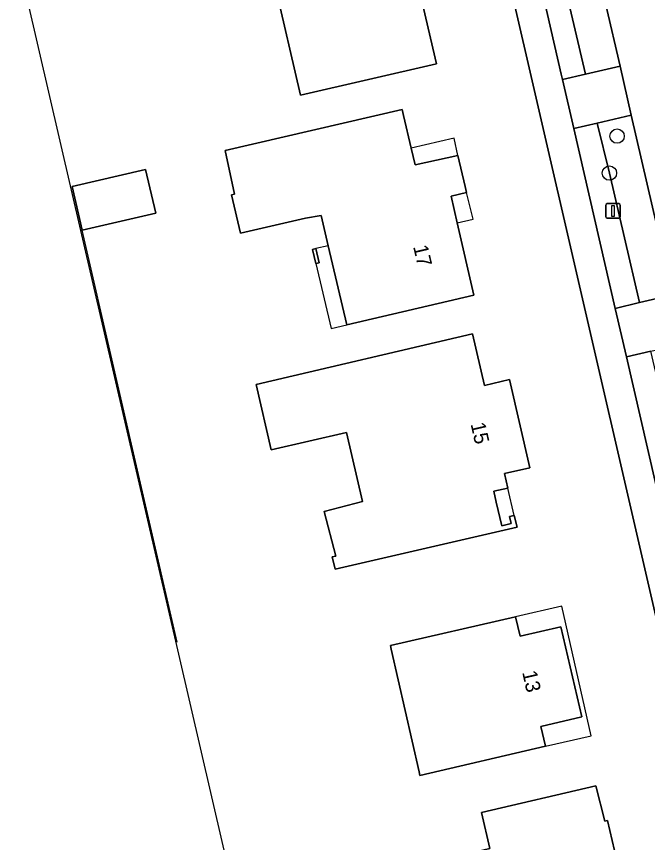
# Model space of a CAD drawing. Extents: x 156412 to 157779, y 382335 to 383768.
# Drawn here: x 156696.3 to 156739.3, y 382554.4 to 382610.8 of the extents above; entities that cross this region are included whole.
import ezdxf

# ---------------------------------------------------------------- set-up
doc = ezdxf.new("R2010")
doc.units = 0
for name, color, linetype in [('IMGEO_Berm_groen', 7, 'Continuous'), ('IMGEO_Boom', 7, 'Continuous'), ('IMGEO_Erf', 7, 'Continuous'), ('IMGEO_Hek', 7, 'Continuous'), ('IMGEO_Lichtmast', 7, 'Continuous'), ('IMGEO_Pand', 7, 'Continuous'), ('IMGEO_Pand_nummerreeks', 7, 'Continuous'), ('IMGEO_Pand_overbouw', 7, 'Continuous'), ('IMGEO_Parkeervlak_halfverhard', 7, 'Continuous'), ('IMGEO_Rijbaan_lokaal_gesloten', 7, 'Continuous'), ('IMGEO_Rijbaan_lokaal_open', 7, 'Continuous'), ('IMGEO_Voetpad_open', 7, 'Continuous')]:
    doc.layers.add(name, color=color, linetype=linetype)

msp = doc.modelspace()

# ---------------------------------------------------------------- linework, layer by layer
at = {"layer": 'IMGEO_Berm_groen'}
for points in [[(156732.152, 382619.426), (156730.627, 382619.077), (156733.428, 382606.845), (156733.515, 382606.484), (156735.105, 382606.849), (156732.699, 382617.033)], [(156735.894, 382603.506), (156734.29, 382603.129), (156737.117, 382590.861), (156738.788, 382591.256), (156736.727, 382600.095)], [(156739.563, 382587.943), (156737.902, 382587.559), (156740.839, 382574.798), (156742.544, 382575.197)]]:
    msp.add_lwpolyline(points, close=True, dxfattribs=at)
at = {"layer": 'IMGEO_Boom'}
for centre in [(156737.25, 382602.616), (156736.727, 382600.095)]:
    msp.add_circle(centre, 0.489, dxfattribs=at)
at = {"layer": 'IMGEO_Erf'}
for points in [[(156752.438, 382451.193), (156764.119, 382465.046), (156760.304, 382481.722), (156756.624, 382497.478), (156749.185, 382529.649), (156731.446, 382606.382), (156727.839, 382622.057), (156720.348, 382620.401), (156721.249, 382616.488), (156722.772, 382616.838), (156724.915, 382607.561), (156715.64, 382605.418), (156713.892, 382612.982), (156707.186, 382611.397), (156705.872, 382617.015), (156705.651, 382617.283), (156696.258, 382615.091), (156722.867, 382500), (156729.689, 382470.495)], [(156718.805, 382589.737), (156717.541, 382595.14), (156717.061, 382597.19), (156715.977, 382597.013), (156711.537, 382595.993), (156710.934, 382598.616), (156711.144, 382598.658), (156710.506, 382601.63), (156722.581, 382604.444), (156722.679, 382604.03), (156723.198, 382601.795), (156723.469, 382600.65), (156726.384, 382601.29), (156726.878, 382599.169), (156726.972, 382598.765), (156725.915, 382598.521), (156726.334, 382596.704), (156727.477, 382591.757)], [(156700.739, 382596.201), (156700.052, 382599.19), (156705.07, 382600.351), (156705.757, 382597.362)], [(156716.684, 382593.925), (156716.455, 382594.886), (156716.689, 382594.941), (156716.918, 382593.981)], [(156727.389, 382589.121), (156728.195, 382585.607), (156729.912, 382586), (156731.297, 382579.992), (156729.572, 382579.595), (156729.801, 382578.601), (156728.841, 382578.38), (156729.007, 382577.627), (156729.374, 382576.028), (156730.023, 382576.176), (156729.906, 382576.662), (156730.226, 382576.736), (156730.42, 382575.941), (156718.004, 382573.057), (156717.805, 382573.904), (156718.053, 382573.962), (156717.265, 382577.011), (156719.862, 382577.682), (156718.785, 382582.401), (156713.637, 382581.205), (156712.623, 382585.669)], [(156730.326, 382569.816), (156730.633, 382568.485), (156733.42, 382569.127), (156734.834, 382562.98), (156732.053, 382562.318), (156732.357, 382560.979), (156723.795, 382558.991), (156723.74, 382559.233), (156721.837, 382567.601), (156721.782, 382567.846)], [(156735.81, 382558.276), (156736.407, 382555.866), (156736.6, 382555.912), (156737.229, 382553.184), (156737.511, 382553.25), (156737.919, 382551.51), (156737.637, 382551.444), (156739.087, 382545.232), (156727.941, 382542.595), (156726.504, 382548.835), (156726.221, 382548.77), (156725.842, 382550.409), (156726.105, 382550.482), (156725.463, 382553.276), (156728.571, 382554.008), (156727.991, 382556.455)]]:
    msp.add_lwpolyline(points, close=True, dxfattribs=at)
at = {"layer": 'IMGEO_Hek'}
msp.add_lwpolyline([(156707.223, 382568.089), (156700.739, 382596.201)], dxfattribs=at)
at = {"layer": 'IMGEO_Lichtmast'}
for p, q in [((156736.481, 382597.11), (156736.481, 382597.91)), ((156736.481, 382597.91), (156736.481, 382597.11)), ((156736.581, 382598.01), (156737.371, 382598.01)), ((156737.371, 382598.01), (156736.581, 382598.01)), ((156737.471, 382597.91), (156737.471, 382597.11)), ((156737.471, 382597.11), (156737.471, 382597.91)), ((156737.371, 382597.01), (156736.581, 382597.01)), ((156736.581, 382597.01), (156737.371, 382597.01))]:
    msp.add_line(p, q, dxfattribs=at)
msp.add_lwpolyline([(156736.901, 382597.885), (156737.051, 382597.885), (156737.051, 382597.135), (156736.901, 382597.135), (156736.901, 382597.885)], dxfattribs=at)
for centre, start, end in [((156736.581, 382597.91), 90, 180), ((156736.581, 382597.91), 90, 180), ((156737.371, 382597.91), 0, 90), ((156737.371, 382597.91), 360, 90), ((156736.581, 382597.11), 180, 270), ((156736.581, 382597.11), 180, 270), ((156737.371, 382597.11), 270, 0), ((156737.371, 382597.11), 270, 0)]:
    msp.add_arc(centre, 0.1, start, end, dxfattribs=at)
at = {"layer": 'IMGEO_Pand'}
for points in [[(156715.64, 382605.418), (156724.915, 382607.561), (156722.772, 382616.838), (156721.249, 382616.488), (156720.348, 382620.401), (156705.872, 382617.015), (156707.186, 382611.397), (156713.892, 382612.982)], [(156726.384, 382601.29), (156723.469, 382600.65), (156723.198, 382601.795), (156722.679, 382604.03), (156722.581, 382604.444), (156710.506, 382601.63), (156711.144, 382598.658), (156710.934, 382598.616), (156711.537, 382595.993), (156715.977, 382597.013), (156717.061, 382597.19), (156717.541, 382595.14), (156718.805, 382589.737), (156727.477, 382591.757), (156726.334, 382596.704), (156725.915, 382598.521), (156726.972, 382598.765), (156726.878, 382599.169)], [(156700.739, 382596.201), (156705.757, 382597.362), (156705.07, 382600.351), (156700.052, 382599.19)], [(156716.689, 382594.941), (156716.455, 382594.886), (156716.684, 382593.925), (156716.918, 382593.981)], [(156730.226, 382576.736), (156729.906, 382576.662), (156730.023, 382576.176), (156729.374, 382576.028), (156729.007, 382577.627), (156728.841, 382578.38), (156729.801, 382578.601), (156729.572, 382579.595), (156731.297, 382579.992), (156729.912, 382586), (156728.195, 382585.607), (156727.389, 382589.121), (156712.623, 382585.669), (156713.637, 382581.205), (156718.785, 382582.401), (156719.862, 382577.682), (156717.265, 382577.011), (156718.053, 382573.962), (156717.805, 382573.904), (156718.004, 382573.057), (156730.42, 382575.941)], [(156730.326, 382569.816), (156721.782, 382567.846), (156721.837, 382567.601), (156723.74, 382559.233), (156723.795, 382558.991), (156732.357, 382560.979), (156732.053, 382562.318), (156734.834, 382562.98), (156733.42, 382569.127), (156730.633, 382568.485)], [(156727.941, 382542.595), (156739.087, 382545.232), (156737.637, 382551.444), (156737.919, 382551.51), (156737.511, 382553.25), (156737.229, 382553.184), (156736.6, 382555.912), (156736.407, 382555.866), (156735.81, 382558.276), (156727.991, 382556.455), (156728.571, 382554.008), (156725.463, 382553.276), (156726.105, 382550.482), (156725.842, 382550.409), (156726.221, 382548.77), (156726.504, 382548.835)]]:
    msp.add_lwpolyline(points, close=True, dxfattribs=at)
at = {"layer": 'IMGEO_Pand_overbouw'}
for points in [[(156723.198, 382601.795), (156723.469, 382600.65), (156726.384, 382601.29), (156726.123, 382602.471)], [(156726.972, 382598.765), (156725.915, 382598.521), (156726.334, 382596.704), (156727.425, 382596.956)], [(156716.689, 382594.941), (156716.918, 382593.981), (156716.684, 382593.925), (156717.742, 382589.489), (156718.805, 382589.737), (156717.541, 382595.14)], [(156730.226, 382576.736), (156729.801, 382578.601), (156728.841, 382578.38), (156729.007, 382577.627), (156729.374, 382576.028), (156730.023, 382576.176), (156729.906, 382576.662)], [(156730.326, 382569.816), (156730.633, 382568.485), (156733.42, 382569.127), (156734.834, 382562.98), (156732.053, 382562.318), (156732.357, 382560.979), (156735.471, 382561.693), (156733.47, 382570.54)]]:
    msp.add_lwpolyline(points, close=True, dxfattribs=at)
at = {"layer": 'IMGEO_Parkeervlak_halfverhard'}
for points in [[(156734.534, 382619.97), (156732.152, 382619.426), (156732.699, 382617.033), (156735.105, 382606.849), (156737.465, 382607.39)], [(156738.207, 382604.05), (156735.894, 382603.506), (156736.727, 382600.095), (156738.788, 382591.256), (156741.046, 382591.789)]]:
    msp.add_lwpolyline(points, close=True, dxfattribs=at)
at = {"layer": 'IMGEO_Rijbaan_lokaal_gesloten'}
msp.add_lwpolyline([(156740.236, 382622.783), (156734.534, 382619.97), (156737.465, 382607.39), (156738.207, 382604.05), (156741.046, 382591.789), (156741.818, 382588.464), (156744.762, 382575.716), (156745.66, 382571.818), (156746.528, 382567.964), (156747.014, 382565.93), (156748.216, 382560.704), (156748.966, 382557.349), (156749.814, 382553.79), (156750.255, 382551.783), (156751.983, 382544.378), (156752.886, 382540.494), (156755.483, 382529.155), (156756.267, 382525.73), (156758.98, 382513.885), (156759.765, 382510.456), (156762.517, 382498.436), (156762.868, 382496.904)], dxfattribs=at)
at = {"layer": 'IMGEO_Rijbaan_lokaal_open'}
for points in [[(156737.465, 382607.39), (156735.105, 382606.849), (156733.515, 382606.484), (156734.29, 382603.129), (156735.894, 382603.506), (156738.207, 382604.05)], [(156741.046, 382591.789), (156738.788, 382591.256), (156737.117, 382590.861), (156737.902, 382587.559), (156739.563, 382587.943), (156741.818, 382588.464)]]:
    msp.add_lwpolyline(points, close=True, dxfattribs=at)
at = {"layer": 'IMGEO_Voetpad_open'}
msp.add_lwpolyline([(156727.839, 382622.057), (156731.446, 382606.382), (156749.185, 382529.649), (156751.144, 382530.124), (156748.98, 382539.595), (156748.095, 382543.494), (156746.361, 382550.955), (156745.901, 382552.932), (156745.089, 382556.441), (156744.346, 382559.777), (156743.096, 382565.021), (156744.585, 382565.366), (156747.014, 382565.93), (156746.528, 382567.964), (156744.356, 382567.456), (156742.634, 382567.053), (156741.736, 382570.911), (156740.839, 382574.798), (156737.902, 382587.559), (156737.117, 382590.861), (156734.29, 382603.129), (156733.515, 382606.484), (156733.428, 382606.845), (156730.627, 382619.077)], dxfattribs=at)

# ---------------------------------------------------------------- texts
at = {"layer": 'IMGEO_Pand_nummerreeks'}
for s, rotation, p in [('17', 283.2927, (156723.323, 382595.078)), ('15', 282.9863, (156727.244, 382582.973)), ('13', 282.9624, (156730.766, 382566.031))]:
    msp.add_text(s, height=1, rotation=rotation, dxfattribs=at).set_placement(p)

doc.saveas('drawing.dxf')
